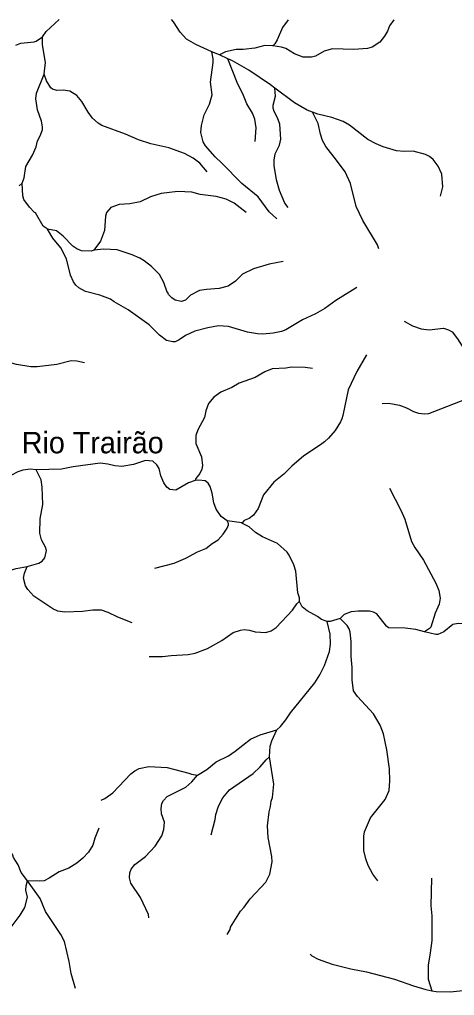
# Model space of a CAD drawing. Extents: x 500 to 555.2, y 9115.7 to 9171.
# Drawn here: x 531.63 to 535.68, y 9161.87 to 9170.96 of the extents above; entities that cross this region are included whole.
import ezdxf
from ezdxf.enums import TextEntityAlignment as Align

# ---------------------------------------------------------------- set-up
doc = ezdxf.new("R2010")
doc.units = 0
doc.header["$LTSCALE"] = 0.064
doc.layers.add('61', color=7, linetype='Continuous')
doc.layers.add('7', color=7, linetype='Continuous', lineweight=25)

msp = doc.modelspace()

# ---------------------------------------------------------------- linework, layer by layer
at = {"layer": '7'}
msp.add_line((533.4908, 9170.636), (533.4174, 9170.6611), dxfattribs=at)
for points in [[(531.8388, 9170.8019), (531.8726, 9170.8518), (531.9946, 9170.9638)], [(533.4174, 9170.6611), (533.2689, 9170.7313), (533.1814, 9170.7798), (533.1217, 9170.8456), (533.0597, 9170.9434), (533.0429, 9170.9631)], [(534.1302, 9170.9623), (534.0761, 9170.8893), (534.0287, 9170.7756), (534.005, 9170.7369), (533.9862, 9170.7187)], [(535.1141, 9170.9616), (535.0744, 9170.9046), (535.0559, 9170.8549), (535.0293, 9170.8095), (534.9836, 9170.7516), (534.9151, 9170.7049), (534.8695, 9170.6931), (534.7427, 9170.6843), (534.5436, 9170.689), (534.4661, 9170.6696), (534.3838, 9170.6226), (534.3468, 9170.6121), (534.2693, 9170.6137), (534.19, 9170.6433), (534.1086, 9170.6921), (534.0685, 9170.7055), (533.9862, 9170.7187)], [(531.5896, 9170.7257), (531.6389, 9170.7435), (531.7629, 9170.7567), (531.7807, 9170.7613), (531.8388, 9170.8019)], [(531.8555, 9170.4552), (531.8671, 9170.5635), (531.8397, 9170.7273), (531.8388, 9170.8019)], [(533.9862, 9170.7187), (533.9831, 9170.7192), (533.9126, 9170.7218), (533.8186, 9170.6957), (533.7116, 9170.6843), (533.6453, 9170.6858), (533.547, 9170.6628), (533.4908, 9170.636)], [(534.0256, 9169.1064), (533.9542, 9169.1698), (533.8503, 9169.3097), (533.6974, 9169.4348), (533.5111, 9169.626), (533.4492, 9169.6828), (533.3583, 9169.7854), (533.3365, 9169.8228), (533.3172, 9169.9107), (533.3208, 9169.9771), (533.3468, 9170.074), (533.3981, 9170.1738), (533.4221, 9170.2611), (533.4059, 9170.3791), (533.432, 9170.5628), (533.4318, 9170.5964), (533.4174, 9170.6611)], [(533.8212, 9169.8258), (533.8305, 9169.9539), (533.8209, 9170.0361), (533.7981, 9170.0899), (533.7456, 9170.1768), (533.7142, 9170.2545), (533.6549, 9170.3764), (533.5686, 9170.596), (533.4908, 9170.636)], [(534.0044, 9170.3234), (533.9641, 9170.3535), (533.7636, 9170.4932), (533.6115, 9170.5788), (533.5686, 9170.596)], [(531.6486, 9169.4392), (531.667, 9169.4878), (531.6853, 9169.595), (531.7458, 9169.7001), (531.7813, 9169.7775), (531.792, 9169.8318), (531.82, 9169.8844), (531.8394, 9169.9376), (531.8408, 9169.9632), (531.8311, 9170.015), (531.7928, 9170.1225), (531.7771, 9170.2235), (531.7841, 9170.2788), (531.8555, 9170.4552)], [(533.3759, 9169.545), (533.3057, 9169.6262), (533.2451, 9169.6705), (533.1641, 9169.715), (533.0181, 9169.7675), (532.8494, 9169.8047), (532.7332, 9169.8432), (532.6125, 9169.895), (532.3921, 9169.976), (532.3584, 9169.9978), (532.3061, 9170.0452), (532.2662, 9170.0998), (532.2072, 9170.1998), (532.1608, 9170.2544), (532.093, 9170.2972), (532.0326, 9170.3052), (531.9728, 9170.302), (531.9334, 9170.3149), (531.9161, 9170.327), (531.8755, 9170.3907), (531.8555, 9170.4552)], [(534.131, 9169.2122), (534.0991, 9169.2517), (534.0492, 9169.3701), (534.0228, 9169.4699), (533.9997, 9169.6022), (533.9997, 9169.6541), (534.0104, 9169.7113), (534.0487, 9169.7927), (534.062, 9169.847), (534.0521, 9169.9887), (534.0311, 9170.0472), (533.9986, 9170.1055), (533.9915, 9170.1365), (533.9916, 9170.1666), (534.0126, 9170.248), (534.0044, 9170.3234)], [(534.3568, 9170.1002), (534.3061, 9170.1184), (534.1888, 9170.1859), (534.0044, 9170.3234)], [(534.9759, 9168.8258), (534.9623, 9168.8636), (534.8267, 9169.0895), (534.7642, 9169.2206), (534.7115, 9169.4354), (534.6608, 9169.5437), (534.5824, 9169.6535), (534.4803, 9169.7788), (534.4497, 9169.8365), (534.4312, 9169.8963), (534.4108, 9169.9935), (534.3568, 9170.1002)], [(535.5512, 9169.318), (535.5725, 9169.4042), (535.563, 9169.5223), (535.5297, 9169.5978), (535.4829, 9169.6603), (535.4497, 9169.6868), (535.4115, 9169.7045), (535.2955, 9169.7377), (535.2129, 9169.7329), (535.1399, 9169.7412), (535.0167, 9169.7768), (534.9505, 9169.8037), (534.8718, 9169.8443), (534.7037, 9169.9785), (534.6442, 9170.0117), (534.537, 9170.0512), (534.4084, 9170.0816), (534.3568, 9170.1002)], [(531.6225, 9169.4135), (531.6486, 9169.4392)], [(531.8845, 9169.011), (531.882, 9169.0115), (531.8454, 9169.0366), (531.7733, 9169.1616), (531.7641, 9169.164), (531.7168, 9169.214), (531.6643, 9169.2862), (531.6553, 9169.3188), (531.6486, 9169.4392)], [(533.7379, 9169.1647), (533.626, 9169.2512), (533.5513, 9169.2878), (533.4604, 9169.3149), (533.3096, 9169.3313), (533.2314, 9169.3539), (533.1014, 9169.3619), (532.9465, 9169.3424), (532.8475, 9169.311), (532.7491, 9169.2653), (532.6541, 9169.2461), (532.553, 9169.2391), (532.477, 9169.2124), (532.4361, 9169.1653), (532.4284, 9169.1299), (532.4181, 9168.9982), (532.3793, 9168.8977), (532.3195, 9168.8152)], [(534.7704, 9168.4651), (534.5738, 9168.3451), (534.4715, 9168.2711), (534.3862, 9168.2195), (534.2654, 9168.1647), (534.109, 9168.0726), (534.0668, 9168.0565), (533.9892, 9168.0401), (533.8938, 9168.032), (533.8445, 9168.0334), (533.7497, 9168.0501), (533.5731, 9168.1008), (533.4798, 9168.1088), (533.3823, 9168.0907), (533.2607, 9168.0573), (533.1721, 9168.0168), (533.1125, 9167.9771), (533.076, 9167.9599), (533.0542, 9167.9582), (532.9964, 9167.9727), (532.9305, 9168.0199), (532.835, 9168.1188), (532.6381, 9168.2582), (532.5091, 9168.3317), (532.4731, 9168.3579), (532.3731, 9168.3958), (532.2398, 9168.4295), (532.1795, 9168.4613), (532.149, 9168.4869), (532.1282, 9168.5186), (532.0995, 9168.5821), (532.0626, 9168.7317), (532.0113, 9168.834), (531.9357, 9168.9249), (531.8845, 9169.011)], [(532.3195, 9168.8152), (532.2967, 9168.8053), (532.2026, 9168.8062), (532.1593, 9168.8259), (532.1234, 9168.8516), (532.0312, 9168.9438), (531.9689, 9168.9945), (531.8845, 9169.011)], [(534.0836, 9168.7068), (533.9538, 9168.6847), (533.8081, 9168.6384), (533.7052, 9168.5899), (533.6387, 9168.524), (533.5693, 9168.478), (533.4872, 9168.455), (533.3697, 9168.4485), (533.3031, 9168.4372), (533.2199, 9168.3935), (533.1716, 9168.3488), (533.1369, 9168.3356), (533.0753, 9168.3483), (533.0443, 9168.3689), (533.0144, 9168.4005), (533.0089, 9168.4183), (533.0022, 9168.4231), (532.9698, 9168.5119), (532.9307, 9168.5859), (532.8546, 9168.6601), (532.7874, 9168.7142), (532.7464, 9168.7388), (532.6743, 9168.77), (532.5359, 9168.816), (532.4123, 9168.8226), (532.3195, 9168.8152)], [(532.2321, 9167.763), (532.1581, 9167.7778), (532.1073, 9167.7809), (531.972, 9167.7476), (531.7891, 9167.7252), (531.7314, 9167.7253), (531.5963, 9167.7479), (531.4766, 9167.7824), (531.3386, 9167.8484), (531.2778, 9167.8705), (531.2024, 9167.9196), (531.1688, 9167.9576), (531.1393, 9168.0018), (531.1169, 9168.0544), (531.0548, 9168.1481), (531.0275, 9168.2206), (531.0194, 9168.3187)], [(535.2119, 9168.1505), (535.2895, 9168.1087), (535.371, 9168.0795), (535.4437, 9168.0697), (535.5776, 9168.086), (535.6249, 9168.072), (535.659, 9168.052), (535.7108, 9167.9871), (535.789, 9167.8597), (535.8562, 9167.693), (535.8748, 9167.659), (535.9274, 9167.5902), (536.0014, 9167.5212)], [(534.8595, 9167.8369), (534.7692, 9167.6831), (534.6904, 9167.5125), (534.6396, 9167.2735), (534.6315, 9167.2414), (534.6187, 9167.2132), (534.5689, 9167.1342), (534.5054, 9167.0614), (534.47, 9167.0286), (534.4329, 9166.9992), (534.2774, 9166.8972), (534.1637, 9166.8), (534.0914, 9166.7263), (533.9981, 9166.6524), (533.9, 9166.5332), (533.8517, 9166.406), (533.8081, 9166.3435), (533.7659, 9166.3131), (533.7208, 9166.2942), (533.6987, 9166.2704)], [(534.3565, 9167.7107), (534.2884, 9167.7186), (534.1613, 9167.7219), (534.1073, 9167.7137), (533.98, 9167.7071), (533.9117, 9167.6796), (533.822, 9167.6282), (533.672, 9167.5728), (533.6045, 9167.5342), (533.5015, 9167.4908), (533.437, 9167.4431), (533.3859, 9167.3834), (533.3632, 9167.3151), (533.3499, 9167.2541), (533.2875, 9167.1375), (533.2684, 9167.0859), (533.2684, 9167.0129), (533.322, 9166.8874), (533.3304, 9166.8068), (533.3252, 9166.7723), (533.3063, 9166.7325), (533.2691, 9166.6865), (533.2637, 9166.668)], [(535.0074, 9167.3854), (535.0685, 9167.3873), (535.1695, 9167.3685), (535.2331, 9167.3429), (535.2982, 9167.3088), (535.3467, 9167.2941), (535.4004, 9167.2873), (535.4407, 9167.2912), (535.8504, 9167.4498), (535.9352, 9167.5008), (536.0014, 9167.5212)], [(533.2637, 9166.668), (533.2001, 9166.645), (533.082, 9166.5775), (533.0254, 9166.5838), (532.9991, 9166.605), (532.9712, 9166.6459), (532.9435, 9166.7108), (532.9268, 9166.7771), (532.9042, 9166.8126), (532.8689, 9166.8458), (532.7985, 9166.8524), (532.6867, 9166.8147), (532.5791, 9166.7968), (532.515, 9166.8031), (532.4473, 9166.8198), (532.3762, 9166.8294), (532.1264, 9166.7951), (532.0181, 9166.7722), (531.7806, 9166.7649)], [(531.7806, 9166.7649), (531.7272, 9166.7714), (531.6574, 9166.7642), (531.6094, 9166.7482), (531.4918, 9166.6844), (531.4185, 9166.6657), (531.2788, 9166.688)], [(531.6968, 9165.8654), (531.8067, 9165.8958), (531.836, 9165.916), (531.861, 9165.945), (531.8752, 9166.0134), (531.8671, 9166.0455), (531.8306, 9166.1126), (531.8148, 9166.1767), (531.8182, 9166.3086), (531.8411, 9166.442), (531.8376, 9166.6047), (531.8268, 9166.6715), (531.7806, 9166.7649)], [(533.5626, 9166.291), (533.5047, 9166.3324), (533.4603, 9166.3992), (533.4356, 9166.4583), (533.4222, 9166.5474), (533.4025, 9166.6097), (533.3848, 9166.6418), (533.3568, 9166.6631), (533.2982, 9166.671), (533.264, 9166.6681), (533.2637, 9166.668)], [(535.0756, 9166.5959), (535.1822, 9166.3899), (535.2175, 9166.306), (535.2816, 9166.0993), (535.3115, 9166.0428), (535.3938, 9165.9241), (535.5088, 9165.7104), (535.5348, 9165.642), (535.5463, 9165.5704), (535.5379, 9165.5135), (535.5019, 9165.4296), (535.4607, 9165.3), (535.4476, 9165.2858), (535.4004, 9165.2569)], [(532.888, 9165.8488), (533.0658, 9165.8967), (533.1768, 9165.944), (533.2839, 9166.0025), (533.3626, 9166.0339), (533.4226, 9166.0806), (533.4779, 9166.1147), (533.5236, 9166.1664), (533.5606, 9166.2209), (533.5747, 9166.2538), (533.5746, 9166.2669), (533.5626, 9166.291)], [(533.6987, 9166.2704), (533.6985, 9166.2705), (533.5626, 9166.291)], [(534.2359, 9165.5425), (534.2352, 9165.5731), (534.2206, 9165.6181), (534.2014, 9165.8224), (534.1817, 9165.8815), (534.1406, 9165.97), (534.121, 9165.9996), (534.0296, 9166.0795), (533.89, 9166.143), (533.8258, 9166.1833), (533.7665, 9166.2351), (533.6987, 9166.2704)], [(531.129, 9165.5078), (531.1297, 9165.5097), (531.2309, 9165.637), (531.2724, 9165.6768), (531.3807, 9165.7506), (531.5205, 9165.8236), (531.5924, 9165.8455), (531.6968, 9165.8654)], [(532.6756, 9165.3396), (532.5409, 9165.3939), (532.4526, 9165.4377), (532.3894, 9165.458), (532.3095, 9165.4582), (532.2118, 9165.4469), (532.0477, 9165.4386), (531.9826, 9165.45), (531.9347, 9165.4688), (531.7579, 9165.5891), (531.702, 9165.6497), (531.6822, 9165.6857), (531.6623, 9165.7568), (531.6717, 9165.8031), (531.6968, 9165.8654)], [(532.8355, 9165.026), (532.9591, 9165.0253), (533.0384, 9165.0367), (533.1965, 9165.0433), (533.2621, 9165.0566), (533.3771, 9165.0996), (533.5102, 9165.1742), (533.6186, 9165.2496), (533.6848, 9165.2729), (533.7208, 9165.2762), (533.7712, 9165.2714), (533.8219, 9165.255), (533.9216, 9165.2502), (533.9731, 9165.2667), (534.0196, 9165.2948), (534.1713, 9165.4577), (534.2119, 9165.5179), (534.2359, 9165.5425)], [(534.494, 9165.3508), (534.4419, 9165.3702), (534.4051, 9165.3984), (534.3069, 9165.4524), (534.2623, 9165.4885), (534.236, 9165.5399), (534.2359, 9165.5425)], [(535.4004, 9165.2569), (535.3211, 9165.2763), (535.2218, 9165.2894), (535.0669, 9165.2931), (535.0462, 9165.3074), (534.9561, 9165.4251), (534.9253, 9165.4399), (534.8886, 9165.4483), (534.7822, 9165.4484), (534.7181, 9165.4418), (534.6525, 9165.4171), (534.6146, 9165.3794)], [(534.0235, 9164.342), (534.0237, 9164.3424), (534.058, 9164.3737), (534.109, 9164.4342), (534.1517, 9164.4998), (534.3781, 9164.7819), (534.4257, 9164.854), (534.47, 9164.9426), (534.5142, 9165.073), (534.5246, 9165.1415), (534.5213, 9165.2346), (534.494, 9165.3508)], [(534.6146, 9165.3794), (534.521, 9165.3523), (534.494, 9165.3508)], [(534.9671, 9162.936), (534.9202, 9162.9974), (534.8775, 9163.0793), (534.8544, 9163.1384), (534.8347, 9163.2171), (534.8346, 9163.3527), (534.8411, 9163.391), (534.8972, 9163.5231), (535.0339, 9163.6923), (535.0707, 9163.7754), (535.0789, 9163.8673), (535.0756, 9163.9781), (535.0508, 9164.1574), (535.0194, 9164.3049), (534.989, 9164.3849), (534.9259, 9164.491), (534.7753, 9164.6527), (534.7392, 9164.705), (534.7263, 9164.8081), (534.7278, 9164.9249), (534.7182, 9165.0246), (534.7164, 9165.167), (534.7085, 9165.2535), (534.6999, 9165.2844), (534.6818, 9165.3139), (534.6146, 9165.3794)], [(535.8437, 9165.3382), (535.8416, 9165.3365), (535.7897, 9165.3295), (535.7147, 9165.3335), (535.6651, 9165.3238), (535.5808, 9165.2566), (535.5267, 9165.2304), (535.5079, 9165.2305), (535.4004, 9165.2569)], [(533.2835, 9163.9194), (533.3708, 9163.9735), (533.4589, 9164.043), (533.5725, 9164.1005), (533.6349, 9164.1424), (533.7788, 9164.2546), (533.8686, 9164.2966), (534.0235, 9164.342)], [(533.9565, 9164.0903), (533.9638, 9164.1909), (533.9772, 9164.2393), (534.0235, 9164.342)], [(533.4109, 9163.3649), (533.4501, 9163.5063), (533.4567, 9163.5522), (533.4816, 9163.6316), (533.5221, 9163.7092), (533.583, 9163.7835), (533.8049, 9163.9348), (533.8692, 9163.996), (533.926, 9164.0641), (533.9565, 9164.0903)], [(533.561, 9162.4353), (533.5893, 9162.4815), (533.5926, 9162.5015), (533.6866, 9162.6515), (533.7207, 9162.6895), (533.7758, 9162.7659), (533.9221, 9162.9211), (533.9598, 9162.9966), (533.9799, 9163.1126), (533.9766, 9163.1613), (533.9423, 9163.3384), (533.9373, 9163.4479), (533.9537, 9163.5785), (533.9668, 9163.6283), (533.9718, 9163.6769), (533.9833, 9163.711), (533.9981, 9163.8344), (533.9565, 9164.0903)], [(532.3877, 9163.6883), (532.4215, 9163.7033), (532.4959, 9163.7544), (532.6627, 9163.9311), (532.7014, 9163.9613), (532.7417, 9163.9808), (532.8317, 9164.0016), (533.0024, 9163.9905), (533.2036, 9163.9399), (533.2301, 9163.9283), (533.2835, 9163.9194)], [(532.8308, 9162.5885), (532.827, 9162.621), (532.7546, 9162.778), (532.6643, 9162.9131), (532.6513, 9162.9617), (532.6528, 9163.0098), (532.6667, 9163.0449), (532.7018, 9163.0876), (532.8007, 9163.1621), (532.8911, 9163.2591), (532.953, 9163.3539), (532.9711, 9163.4118), (532.9761, 9163.4811), (532.9499, 9163.5588), (532.945, 9163.6093), (532.9525, 9163.6553), (532.9688, 9163.6841), (533.0009, 9163.7195), (533.1772, 9163.8073), (533.2311, 9163.8565), (533.2835, 9163.9194)], [(531.6989, 9162.9333), (531.6415, 9163.0132), (531.611, 9163.0837), (531.5691, 9163.1514), (531.562, 9163.1751), (531.5327, 9163.2276), (531.4718, 9163.3932)], [(532.3656, 9163.4273), (532.3259, 9163.3321), (532.3075, 9163.2686), (532.2675, 9163.2034), (532.2155, 9163.1459), (532.1598, 9163.0988), (532.0837, 9163.052), (531.995, 9163.0183), (531.9002, 9162.9583), (531.8551, 9162.9359), (531.8086, 9162.9307), (531.6989, 9162.9333)], [(531.4401, 9162.3599), (531.4517, 9162.3904), (531.5376, 9162.4908), (531.6324, 9162.6135), (531.6736, 9162.6862), (531.6999, 9162.7813), (531.6837, 9162.8493), (531.6867, 9162.8896), (531.6989, 9162.9333)], [(532.1458, 9161.9299), (532.1055, 9162.0715), (532.0885, 9162.1816), (532.0443, 9162.368), (532.0096, 9162.4341), (531.8679, 9162.649), (531.8166, 9162.7694), (531.6989, 9162.9333)], [(535.4666, 9162.9591), (535.4611, 9162.7029), (535.4708, 9162.6086), (535.4694, 9162.3795), (535.456, 9162.2624), (535.435, 9162.1489), (535.4366, 9162.0169), (535.4715, 9161.91)], [(534.3341, 9162.2521), (534.3515, 9162.2362), (534.4103, 9162.2053), (534.5402, 9162.1585), (534.7135, 9162.1133), (534.8612, 9162.0878), (535.1211, 9162.0171), (535.2988, 9161.9547), (535.4125, 9161.9217), (535.4715, 9161.91)], [(535.4715, 9161.91), (535.5097, 9161.9025), (535.6399, 9161.8989), (535.7914, 9161.9149), (535.9877, 9161.9447), (536.1958, 9161.9578), (536.2855, 9161.9541), (536.6531, 9161.8721), (536.7144, 9161.8661), (536.8059, 9161.8747), (536.861, 9161.8945), (536.9498, 9161.9384), (536.975, 9161.9645), (536.9997, 9162.0076)]]:
    msp.add_lwpolyline(points, dxfattribs=at)

# ---------------------------------------------------------------- texts
at = {"layer": '61'}
msp.add_text('Rio Trairão', height=0.2, dxfattribs=at).set_placement((532.3078, 9166.92), align=Align.CENTER)

doc.saveas('drawing.dxf')
